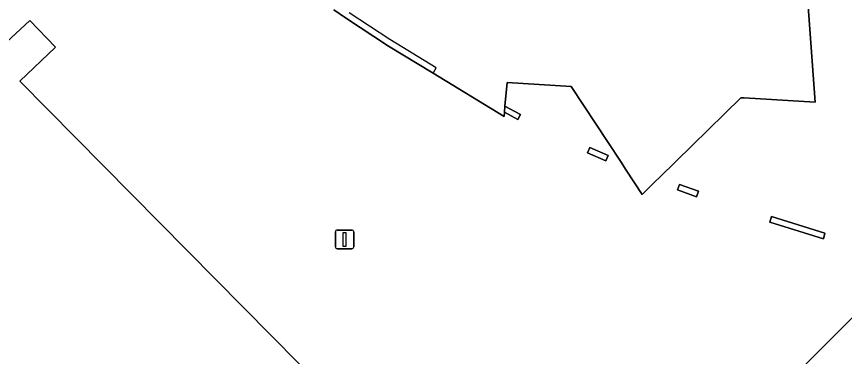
# Model space of a CAD drawing. Extents: x 162879 to 165540, y 384011 to 385181.
# Drawn here: x 163961 to 164005.38, y 384293.22 to 384311.42 of the extents above; entities that cross this region are included whole.
import ezdxf

# ---------------------------------------------------------------- set-up
doc = ezdxf.new("R2010")
doc.units = 0
for name, color, linetype in [('IMGEO_Erf', 7, 'Continuous'), ('IMGEO_Lichtmast', 7, 'Continuous'), ('IMGEO_Muur', 7, 'Continuous'), ('IMGEO_Pand', 7, 'Continuous'), ('IMGEO_Voetpad_open', 7, 'Continuous')]:
    doc.layers.add(name, color=color, linetype=linetype)

msp = doc.modelspace()

# ---------------------------------------------------------------- linework, layer by layer
at = {"layer": 'IMGEO_Erf'}
for points in [[(163976.535, 384268.271), (163994.608, 384284.105), (164000, 384289.497), (164058.477, 384347.975), (164058.648, 384347.891), (164060.6, 384349.834), (164066.829, 384356.036), (164069.081, 384358.456)], [(164002.858, 384320.045), (164003.818, 384306.842), (164000, 384307.061), (163999.837, 384307.07), (163995.487, 384302.824), (163995.227, 384302.57), (163994.539, 384301.899), (163993.689, 384303.191), (163993.372, 384303.672), (163990.741, 384307.668), (163987.298, 384307.892), (163987.184, 384306.626), (163988.019, 384306.171), (163987.871, 384305.899), (163987.154, 384306.29), (163987.134, 384306.073), (163983.331, 384308.384), (163980.946, 384309.833), (163978.642, 384311.357), (163978.016, 384311.771)], [(163957.951, 384307.719), (163961.708, 384311.2), (163963.087, 384309.785), (163961.176, 384307.956), (163982.137, 384286.774), (163985.691, 384290.29), (163987.354, 384288.609), (163990.87, 384285.054), (163981.115, 384275.393), (163977.132, 384271.448), (163952.951, 384295.883)]]:
    msp.add_lwpolyline(points, dxfattribs=at)
for points in [[(163991.738, 384304.41), (163992.721, 384303.973), (163992.595, 384303.689), (163991.612, 384304.127)], [(163996.544, 384302.433), (163997.561, 384302.061), (163997.454, 384301.77), (163996.437, 384302.142)], [(164001.472, 384300.711), (164004.329, 384299.827), (164004.253, 384299.526), (164001.38, 384300.415)]]:
    msp.add_lwpolyline(points, close=True, dxfattribs=at)
at = {"layer": 'IMGEO_Lichtmast'}
for p, q in [((163978.091, 384299.09), (163978.091, 384299.89)), ((163978.091, 384299.89), (163978.091, 384299.09)), ((163978.191, 384299.99), (163978.981, 384299.99)), ((163978.981, 384299.99), (163978.191, 384299.99)), ((163979.081, 384299.89), (163979.081, 384299.09)), ((163979.081, 384299.09), (163979.081, 384299.89)), ((163978.981, 384298.99), (163978.191, 384298.99)), ((163978.191, 384298.99), (163978.981, 384298.99))]:
    msp.add_line(p, q, dxfattribs=at)
msp.add_lwpolyline([(163978.511, 384299.865), (163978.661, 384299.865), (163978.661, 384299.115), (163978.511, 384299.115), (163978.511, 384299.865)], dxfattribs=at)
for centre, start, end in [((163978.191, 384299.89), 90, 180), ((163978.191, 384299.89), 90, 180), ((163978.981, 384299.89), 0, 90), ((163978.981, 384299.89), 360, 90), ((163978.191, 384299.09), 180, 270), ((163978.191, 384299.09), 180, 270), ((163978.981, 384299.09), 270, 0), ((163978.981, 384299.09), 270, 0)]:
    msp.add_arc(centre, 0.1, start, end, dxfattribs=at)
at = {"layer": 'IMGEO_Muur'}
for points in [[(163978.642, 384311.357), (163980.946, 384309.833)], [(163981.016, 384310.193), (163978.829, 384311.624)], [(163983.488, 384308.671), (163981.016, 384310.193)], [(163980.946, 384309.833), (163983.331, 384308.384)], [(163983.331, 384308.384), (163983.488, 384308.671)]]:
    msp.add_lwpolyline(points, dxfattribs=at)
msp.add_lwpolyline([(163987.184, 384306.626), (163987.154, 384306.29), (163987.871, 384305.899), (163988.019, 384306.171)], close=True, dxfattribs=at)
at = {"layer": 'IMGEO_Pand'}
for points in [[(163978.016, 384311.771), (163978.642, 384311.357), (163980.946, 384309.833), (163983.331, 384308.384), (163987.134, 384306.073), (163987.154, 384306.29), (163987.184, 384306.626), (163987.298, 384307.892), (163990.741, 384307.668), (163993.372, 384303.672), (163993.689, 384303.191), (163994.539, 384301.899), (163995.227, 384302.57), (163995.487, 384302.824), (163999.837, 384307.07), (164000, 384307.061), (164003.818, 384306.842), (164002.858, 384320.045)], [(163952.951, 384295.883), (163977.132, 384271.448), (163981.115, 384275.393), (163990.87, 384285.054), (163987.354, 384288.609), (163985.691, 384290.29), (163982.137, 384286.774), (163961.176, 384307.956), (163963.087, 384309.785), (163961.708, 384311.2), (163957.951, 384307.719)]]:
    msp.add_lwpolyline(points, dxfattribs=at)
for points in [[(163991.738, 384304.41), (163991.612, 384304.127), (163992.595, 384303.689), (163992.721, 384303.973)], [(163996.544, 384302.433), (163996.437, 384302.142), (163997.454, 384301.77), (163997.561, 384302.061)], [(164001.472, 384300.711), (164001.38, 384300.415), (164004.253, 384299.526), (164004.329, 384299.827)]]:
    msp.add_lwpolyline(points, close=True, dxfattribs=at)
at = {"layer": 'IMGEO_Voetpad_open'}
msp.add_lwpolyline([(164066.392, 384349.44), (164067.904, 384351.341), (164071.57, 384356.779), (164069.081, 384358.456), (164066.829, 384356.036), (164060.6, 384349.834), (164058.648, 384347.891), (164058.477, 384347.975), (164000, 384289.497), (163994.608, 384284.105), (163976.535, 384268.271)], dxfattribs=at)

doc.saveas('drawing.dxf')
